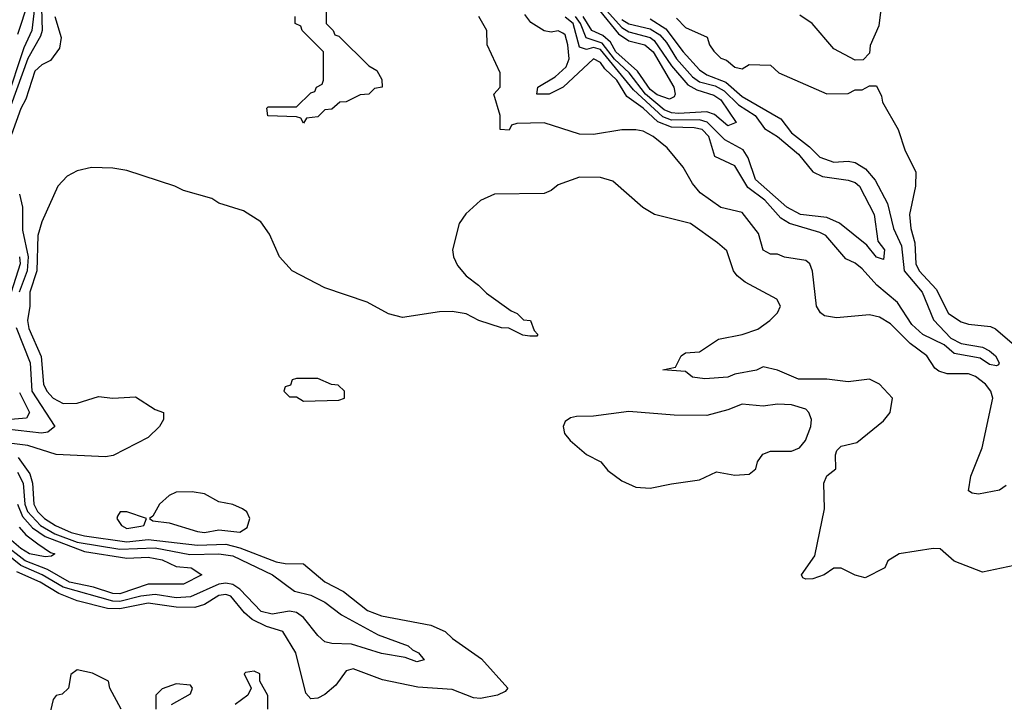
# Model space of a CAD drawing. Header units: inches. Extents: x 2380053 to 2584298, y 380219 to 546618.
# Tile 548 of 656: x 2495947 to 2498732, y 476370 to 478301. Entities that reach past the tile are written whole.
import ezdxf

# ---------------------------------------------------------------- set-up
doc = ezdxf.new("R2010")
doc.units = ezdxf.units.IN
doc.header["$MEASUREMENT"] = 0
doc.layers.add('C4497', color=7, linetype='Continuous')

msp = doc.modelspace()

# ---------------------------------------------------------------- linework, layer by layer
at = {"layer": 'C4497', "color": 2}
for points, elevation in [([(2495932.8, 478730), (2495970, 478685), (2496020.1, 478610), (2496031.7, 478590), (2496035, 478570), (2496024.1, 478530), (2495979.1, 478480.9), (2495963.3, 478450), (2495962.1, 478430), (2495972.3, 478370), (2495970.6, 478350), (2495941, 478259)], 14), ([(2496005.5, 478430), (2496010.2, 478270), (2496005.8, 478254.2), (2495970, 478191.2), (2495906, 478014)], 22), ([(2496812.7, 478367.3), (2496814, 478290), (2496834, 478270), (2496838, 478258), (2496850, 478254), (2496934, 478170), (2496956.9, 478156.9), (2496971.6, 478131.6), (2496972, 478110), (2496950, 478106), (2496934, 478090), (2496910, 478088), (2496870, 478068), (2496852.7, 478067.3), (2496830, 478048), (2496810, 478046), (2496790, 478026), (2496758, 478022), (2496750, 478008), (2496742, 478022), (2496730, 478026), (2496648.4, 478028.4), (2496646, 478050), (2496650, 478054), (2496730, 478054), (2496770, 478094), (2496782, 478098), (2496786, 478110), (2496802, 478118), (2496806, 478130), (2496806, 478210), (2496746, 478270), (2496742, 478282), (2496726, 478290), (2496726, 478310)], 26), ([(2495990.6, 478350), (2495980.9, 478270), (2495958.8, 478221.2), (2495908.6, 478070)], 18), ([(2497606.7, 478326.7), (2497650, 478278.8), (2497670, 478266.7), (2497730, 478250.7), (2497741.7, 478241.7), (2497790, 478170.2), (2497836.7, 478116.7), (2497861.9, 478101.9), (2497910, 478087.7), (2497930, 478073.6), (2497973.4, 478010), (2497950, 478000.5), (2497912.1, 478032.1), (2497890, 478040.3), (2497810, 478035.3), (2497790, 478037.2), (2497770, 478045.3), (2497717.3, 478090), (2497670.3, 478150.3), (2497628.9, 478188.9), (2497594.6, 478234.6), (2497549.4, 478249.4), (2497533.5, 478290), (2497518.5, 478310)], 14), ([(2497587.1, 478327.1), (2497640.7, 478260.7), (2497670, 478241), (2497714.9, 478230), (2497738.2, 478210), (2497796.9, 478110), (2497800.5, 478090), (2497797.6, 478082.4), (2497784.5, 478075.5), (2497750, 478087.8), (2497730, 478103.7), (2497694.7, 478154.7), (2497633, 478210), (2497617.5, 478237.5), (2497595.8, 478255.8), (2497565, 478270), (2497540.4, 478310)], 10), ([(2498382, 478330), (2498376.9, 478283.1), (2498352.7, 478227.3), (2498350, 478206), (2498332.7, 478187.3), (2498310, 478186), (2498250, 478218), (2498188, 478290), (2498153.6, 478313.6)], 26), ([(2496046.3, 478310), (2496064, 478250), (2496059.8, 478220.2), (2496034.4, 478185.6), (2496010, 478173.2), (2495990, 478155.1), (2495964.2, 478075.8), (2495950, 478049.2), (2495923.6, 477976.4)], 26), ([(2498737, 476983), (2498718, 476970), (2498659, 476959), (2498641.2, 476961.2), (2498630, 476968), (2498637.2, 477010), (2498669.2, 477090), (2498699.5, 477230), (2498694, 477250), (2498678.4, 477270), (2498650, 477291.1), (2498630, 477298.7), (2498570, 477299.3), (2498546.8, 477306.8), (2498534.8, 477314.8), (2498512.7, 477350), (2498465.2, 477385.2), (2498410, 477440.9), (2498378.9, 477458.9), (2498350, 477466), (2498257, 477457), (2498222.9, 477462.9), (2498211.8, 477471.8), (2498200.9, 477490), (2498189.5, 477589.5), (2498181.2, 477610), (2498170, 477619.3), (2498110, 477629.2), (2498090, 477637.2), (2498070, 477637.2), (2498050, 477649), (2498036.1, 477696.1), (2497990, 477755.3), (2497930, 477769.2), (2497871.4, 477811.4), (2497850, 477837.2), (2497823.3, 477883.3), (2497778.6, 477938.6), (2497739, 477970), (2497710, 477985.2), (2497689.4, 477989.4), (2497650, 477989.4), (2497570, 477976), (2497530, 477977.2), (2497430, 478008.7), (2497352.7, 478007.3), (2497338, 478002), (2497331.6, 477988.4), (2497306, 477990), (2497306, 478030), (2497288, 478090), (2497306, 478110), (2497306, 478150), (2497268.7, 478230), (2497268, 478270), (2497246, 478310)], 26), ([(2497730, 478303), (2497774.8, 478274.8), (2497823.8, 478210), (2497870, 478158.5), (2497890, 478145), (2497944, 478124), (2497990, 478083), (2498099.9, 478019.9), (2498130, 477980.8), (2498181, 477941), (2498210, 477911.7), (2498250, 477897.4), (2498290, 477900.4), (2498310, 477896.4), (2498338.8, 477878.8), (2498366.5, 477846.5), (2498400.9, 477780.9), (2498418, 477710), (2498440.9, 477660.9), (2498448, 477590), (2498499.7, 477530), (2498531.6, 477451.6), (2498580.2, 477400.2), (2498610, 477384.9), (2498670, 477374), (2498690, 477364), (2498706.8, 477350), (2498717.3, 477330), (2498715.5, 477324.5), (2498710, 477321.2), (2498690, 477325.6), (2498663.6, 477343.6), (2498590, 477356.2), (2498561.3, 477381.3), (2498501.3, 477410), (2498470, 477438.9), (2498430, 477500.4), (2498371.1, 477550), (2498330, 477595.6), (2498310, 477611.6), (2498283.9, 477623.9), (2498227, 477690), (2498210, 477699.1), (2498124.6, 477724.6), (2498099.2, 477739.2), (2498054.2, 477790), (2498006.3, 477826.3), (2497970, 477887), (2497913.4, 477913.4), (2497895.9, 477970), (2497876.9, 477990), (2497854.8, 477994.8), (2497790, 477996.7), (2497751.8, 478011.8), (2497710, 478050.5), (2497663.8, 478083.8), (2497636.2, 478130), (2497601.6, 478161.6), (2497590, 478179.7), (2497570, 478189.6), (2497483.8, 478110), (2497444.7, 478090), (2497409.3, 478090), (2497412, 478110), (2497461.2, 478138.8), (2497492.3, 478167.7), (2497500.9, 478190), (2497496.8, 478230), (2497490, 478258), (2497482.7, 478262.7), (2497470, 478269.5), (2497450, 478265.1), (2497430, 478269.6), (2497392.8, 478292.8), (2497375.6, 478315.6)], 22), ([(2497650, 478301.6), (2497670, 478289), (2497730, 478274.6), (2497757.7, 478257.7), (2497776.3, 478236.3), (2497804.8, 478190), (2497850, 478138.9), (2497870, 478125.1), (2497913.5, 478113.5), (2497939.5, 478099.5), (2497980.2, 478060.2), (2498026.7, 478030), (2498053, 477993), (2498090.3, 477970), (2498150, 477920.3), (2498190.2, 477870.2), (2498217.5, 477857.5), (2498290, 477847), (2498310, 477840.3), (2498322.4, 477830), (2498363.7, 477750), (2498374.2, 477674.2), (2498392.7, 477650), (2498390, 477622), (2498370, 477629.3), (2498343, 477663), (2498265.5, 477725.5), (2498230, 477741), (2498155.1, 477750), (2498116.9, 477770), (2498028.3, 477848.3), (2498007.7, 477910), (2497992.9, 477932.9), (2497940.8, 477960.8), (2497891.2, 478011.2), (2497870, 478017.1), (2497790, 478016.9), (2497765.7, 478025.7), (2497682.5, 478102.5), (2497590, 478216.4), (2497570, 478222.1), (2497550, 478216.5), (2497530, 478223.1), (2497512.6, 478290), (2497490, 478307.6)], 18), ([(2497804.7, 478304.7), (2497830, 478278.8), (2497891.1, 478251.1), (2497898, 478230), (2497910, 478212), (2497930, 478192), (2497946.4, 478186.4), (2497970, 478166), (2497990, 478162), (2498010, 478174), (2498070, 478172), (2498094, 478150), (2498230, 478091.3), (2498290, 478092), (2498310, 478102), (2498330, 478102), (2498350, 478114), (2498370, 478114), (2498384.7, 478084.7), (2498387.1, 478067.1), (2498431.3, 477990), (2498451.3, 477930), (2498481, 477870), (2498480.7, 477830), (2498463.8, 477750), (2498467.4, 477710), (2498478.9, 477670), (2498481.5, 477610), (2498490.4, 477590), (2498538.6, 477538.6), (2498573.4, 477470), (2498610, 477446.4), (2498630, 477439.3), (2498693, 477433), (2498706.7, 477426.7), (2498760.3, 477380.3)], 26), ([(2498795.3, 476764.7), (2498670, 476738), (2498589.4, 476769.4), (2498550, 476804), (2498530, 476805.2), (2498434, 476790), (2498402, 476770), (2498394, 476750), (2498338, 476722), (2498310, 476729.2), (2498270, 476749.2), (2498250, 476749.2), (2498222, 476730), (2498190, 476719), (2498170, 476718), (2498162, 476722), (2498158, 476730), (2498196, 476784), (2498223.1, 476916.9), (2498221.2, 476990), (2498229.4, 477010.6), (2498255.3, 477030), (2498254, 477070), (2498258, 477082), (2498270, 477094), (2498314.8, 477105.2), (2498390, 477166), (2498408.7, 477190), (2498415.3, 477230), (2498379, 477270), (2498350, 477283.7), (2498290, 477276), (2498230, 477283.7), (2498150, 477283.6), (2498090, 477309.3), (2498050, 477319), (2498030.5, 477309.5), (2497970, 477298), (2497950, 477289.6), (2497884.8, 477284.8), (2497850, 477289.4), (2497830, 477305.2), (2497766, 477310), (2497802, 477318), (2497818, 477350), (2497830, 477358), (2497870, 477361), (2497922.9, 477397.1), (2497990, 477410.6), (2498034.2, 477425.8), (2498068.7, 477450), (2498090, 477472), (2498099, 477490), (2498088, 477510), (2497998.3, 477558.3), (2497976.6, 477576.6), (2497965.6, 477590), (2497946.9, 477646.9), (2497920.9, 477670), (2497843.9, 477723.9), (2497742, 477750), (2497709.6, 477769.6), (2497624.1, 477844.1), (2497590, 477854.5), (2497530, 477855.1), (2497470, 477833.2), (2497450, 477817.2), (2497430, 477809.2), (2497290, 477807), (2497250, 477789.4), (2497208.7, 477751.3), (2497190, 477724), (2497170.6, 477650), (2497174, 477630), (2497185.5, 477605.5), (2497210, 477576), (2497244.7, 477550), (2497266.8, 477526.8), (2497336.9, 477476.9), (2497354, 477470), (2497372, 477452), (2497392, 477450), (2497402, 477422), (2497412, 477410), (2497410, 477406), (2497390, 477406), (2497370, 477408), (2497330, 477428), (2497310, 477428.7), (2497246, 477450), (2497210, 477468.7), (2497170, 477475.3), (2497134.6, 477474.6), (2497030, 477458), (2496990, 477468.7), (2496930, 477502), (2496810, 477542), (2496718, 477590), (2496682, 477630), (2496653.6, 477693.6), (2496629.1, 477729.1), (2496580.2, 477760.2), (2496510, 477782), (2496490, 477795.3), (2496410, 477818), (2496386, 477830), (2496250, 477874), (2496210, 477881.2), (2496150, 477882.7), (2496110, 477873.2), (2496081.6, 477858.4), (2496054.8, 477830), (2496010, 477729), (2495998, 477690), (2495995.9, 477590), (2495976.1, 477530), (2495976, 477490), (2495969.3, 477450), (2495972.4, 477427.6), (2496007.8, 477347.8), (2496014.6, 477270), (2496023.6, 477250), (2496041.3, 477230), (2496070, 477215.3), (2496110, 477216.4), (2496170, 477234.9), (2496210, 477230.5), (2496274.4, 477234.4), (2496330, 477198), (2496354, 477190), (2496354, 477170), (2496342, 477150), (2496310, 477119), (2496211.6, 477068.4), (2496190, 477064.2), (2496050, 477071), (2495970, 477096.1), (2495910, 477103.7)], 30), ([(2495946.9, 477806.9), (2495954.7, 477770), (2495954.5, 477705.5), (2495970.8, 477630), (2495967.8, 477590), (2495945.5, 477530)], 26), ([(2495946.9, 477630), (2495948.3, 477610), (2495923.3, 477530)], 22), ([(2495937.1, 477430), (2495976.6, 477330), (2495981.1, 477250), (2496046.8, 477150), (2496026.4, 477133.6), (2496009, 477131), (2495910, 477142.3)], 26), ([(2495946, 477246), (2495974.9, 477190), (2495966.6, 477173.4), (2495910, 477169.2)], 22), ([(2495942.6, 477062.6), (2495976.1, 477016.1), (2495983.2, 476990), (2495986.6, 476930), (2495997.6, 476910), (2496017.3, 476890), (2496047.8, 476870), (2496092.4, 476850), (2496130, 476840.8), (2496250, 476823.6), (2496310.1, 476830.1), (2496450, 476813.9), (2496530, 476816.8), (2496570, 476806.6), (2496672.6, 476767.4), (2496697.5, 476762.5), (2496750, 476762), (2496810, 476710.6), (2496863.1, 476683.1), (2496930.8, 476630), (2496970, 476614.4), (2497110, 476588.5), (2497150.3, 476570.3), (2497170.7, 476550), (2497252.7, 476492.7), (2497327.3, 476410), (2497319.9, 476400.1), (2497298, 476390), (2497250, 476381), (2497230, 476382.3), (2497170, 476406.3), (2497073.1, 476413.1), (2496973.1, 476433.1), (2496890, 476464.5), (2496870, 476459.3), (2496841.4, 476418.6), (2496810, 476391.8), (2496790, 476381.6), (2496770, 476379.3), (2496755.9, 476395.9), (2496727.8, 476510), (2496691.6, 476570), (2496644.7, 476584.7), (2496604.4, 476604.4), (2496583, 476623), (2496544.5, 476670), (2496530, 476675), (2496510, 476671.6), (2496470, 476646.6), (2496442.2, 476637.8), (2496390, 476638.6), (2496310.5, 476650.5), (2496230, 476634.2), (2496195.6, 476635.6), (2496110, 476656.5), (2496057.3, 476677.3), (2496004.7, 476710), (2495938.6, 476738.6)], 30), ([(2495941.1, 477021.1), (2495957, 476990), (2495961.4, 476930), (2495969.4, 476909.4), (2496005.5, 476870), (2496046.8, 476846.8), (2496110, 476823.3), (2496230, 476803.1), (2496330, 476807.1), (2496428.2, 476788.2), (2496510, 476790.1), (2496550, 476784), (2496662.4, 476730), (2496724.2, 476684.2), (2496770, 476672.7), (2496810, 476652.7), (2496857.3, 476617.3), (2496960.7, 476560.7), (2497046, 476530), (2497058, 476518), (2497074.8, 476510), (2497091.3, 476490), (2497070, 476484.5), (2497037, 476497), (2496970, 476508.2), (2496885.8, 476534.2), (2496830, 476536), (2496810, 476541.2), (2496790, 476559), (2496749.7, 476609.7), (2496730, 476623.6), (2496710, 476627.8), (2496661.1, 476618.9), (2496630, 476627), (2496569.9, 476689.9), (2496550, 476703.2), (2496530, 476706.9), (2496510, 476704.1), (2496430, 476667.8), (2496390, 476665.6), (2496330, 476674.9), (2496290, 476670.5), (2496230, 476655.3), (2496210, 476655.8), (2496070, 476696), (2496010.6, 476730.6), (2495950, 476756.4), (2495890, 476804.5)], 26), ([(2495940.6, 476930), (2495955.1, 476895.1), (2495983, 476863), (2496018.7, 476838.7), (2496130, 476796.2), (2496250, 476777.6), (2496310, 476780.2), (2496350, 476773), (2496390, 476754), (2496432, 476750), (2496462, 476730), (2496410, 476704.2), (2496310, 476703.8), (2496230, 476676.8), (2496210, 476677.2), (2496155.7, 476695.7), (2496088.3, 476710), (2496025.4, 476745.4), (2495962.2, 476770), (2495899.2, 476819.2)], 22), ([(2495945.1, 476865.1), (2495964, 476844), (2495998, 476818), (2496033.7, 476793.7), (2496046, 476790), (2496037.1, 476782.9), (2496018.6, 476781.5), (2495975.1, 476790), (2495950, 476804.6), (2495904.4, 476844.4)], 18), ([(2496234, 476350), (2496202, 476410), (2496198, 476430), (2496152.5, 476452.5), (2496110, 476462), (2496091.3, 476448.7), (2496084.7, 476410), (2496066.8, 476393.2), (2496050, 476388.7), (2496042, 476378), (2496026, 476310)], 34), ([(2496649, 476350), (2496648.7, 476388.7), (2496626, 476430), (2496626, 476450), (2496610, 476458), (2496585.4, 476454.6), (2496582, 476450), (2496602, 476410), (2496592, 476390), (2496556, 476364)], 34), ([(2496376.4, 476363.6), (2496430, 476394), (2496435.3, 476410), (2496430, 476418), (2496390, 476422), (2496350, 476408), (2496332, 476390), (2496332, 476350)], 34)]:
    msp.add_lwpolyline(points, dxfattribs=dict(at, elevation=elevation))
at = {"layer": 'C4497', "color": 2, "elevation": 34}
for points in [[(2496790, 477286), (2496730, 477286), (2496718, 477282), (2496712.7, 477267.3), (2496698, 477262), (2496694, 477250), (2496710, 477234), (2496730, 477234), (2496750, 477222), (2496850, 477224.7), (2496866, 477230), (2496866, 477250), (2496847.3, 477267.3), (2496828.4, 477268.4)], [(2498090, 477213.6), (2498050, 477207.6), (2497990, 477213.6), (2497950, 477197), (2497890, 477180.9), (2497797.5, 477182.5), (2497670, 477192), (2497570, 477179.6), (2497521.7, 477178.3), (2497505.1, 477174.9), (2497490, 477164), (2497483.8, 477150), (2497488, 477130), (2497504, 477110), (2497550, 477070.6), (2497590.5, 477050.5), (2497610, 477026), (2497650, 476996), (2497690, 476978), (2497730, 476976), (2497790, 476987.7), (2497870, 476998.8), (2497918, 477022), (2497970, 477012.7), (2498010, 477014.8), (2498029, 477030), (2498033.2, 477050), (2498048.3, 477071.7), (2498070, 477080.4), (2498130, 477080.3), (2498152, 477090), (2498169.5, 477110), (2498184.5, 477150), (2498186, 477170), (2498179.3, 477190), (2498170, 477199.3), (2498130, 477211.6)], [(2496434.4, 476965.6), (2496390, 476964), (2496370, 476955.3), (2496342, 476930), (2496323.6, 476896.4), (2496314, 476890), (2496323.6, 476883.6), (2496370, 476878), (2496450, 476852.7), (2496470, 476850.4), (2496510, 476857.6), (2496570, 476850.8), (2496590, 476864.7), (2496598, 476890), (2496589, 476909), (2496577.2, 476917.2), (2496550, 476929.2), (2496510, 476937.2), (2496470, 476959.3)], [(2496250, 476909), (2496231.6, 476908.4), (2496223.6, 476896.4), (2496222, 476890), (2496234.8, 476870), (2496250, 476861.6), (2496290, 476868.5), (2496298, 476870), (2496306, 476890)]]:
    msp.add_lwpolyline(points, close=True, dxfattribs=at)

doc.saveas('drawing.dxf')
